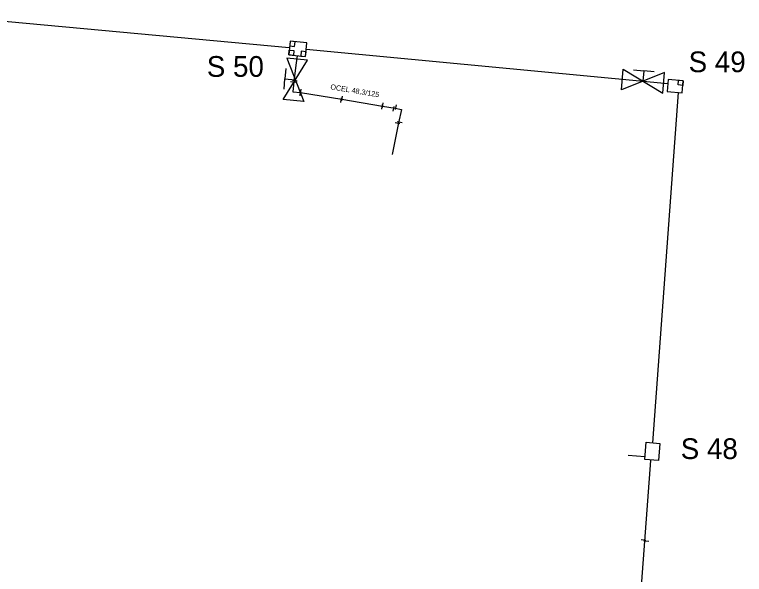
# Model space of a CAD drawing. Extents: x -642943 to -623314, y -1138561 to -1113539.
# Drawn here: x -642450.6 to -642345.1, y -1114194.6 to -1114113.6 of the extents above; entities that cross this region are included whole.
import ezdxf

# ---------------------------------------------------------------- set-up
doc = ezdxf.new("R2010")
doc.units = 0
for name, color, linetype in [('horkovod armatury', 7, 'Continuous'), ('horkovod dimenze', 7, 'Continuous'), ('horkovod předisol', 7, 'Continuous'), ('horkovod sváry', 7, 'Continuous'), ('horkovod trasa', 7, 'Continuous'), ('horkovod zrušený', 7, 'Continuous'), ('horkovod číslo šachty', 7, 'Continuous'), ('horkovod šachty', 7, 'Continuous')]:
    doc.layers.add(name, color=color, linetype=linetype)

# ---------------------------------------------------------------- blocks, each defined once
blk = doc.blocks.new('SPH')
at = {"layer": 'horkovod sváry'}
blk.add_line((0, -0.035), (0, 0.035), dxfattribs=at)
blk = doc.blocks.new('SPH_1')
at = {"layer": 'horkovod sváry'}
blk.add_line((0, -0.035), (0, 0.035), dxfattribs=at)
blk = doc.blocks.new('SPH_2')
at = {"layer": 'horkovod sváry'}
blk.add_line((0, -0.035), (0, 0.035), dxfattribs=at)
blk = doc.blocks.new('POINT_DISPLAY')
blk.add_line((0, 0), (0, 0))
blk = doc.blocks.new('SCH_01_89')
at = {"layer": 'horkovod armatury'}
for p, q in [((10, 5), (-10, -5)), ((-10, -5), (-10, 5)), ((-10, 5), (10, -5)), ((-5, 5), (0, 5)), ((0, 5), (0, 0)), ((5, 5), (0, 5)), ((10, -5), (10, 5))]:
    blk.add_line(p, q, dxfattribs=at)
blk = doc.blocks.new('SCH_01_97')
at = {"layer": 'horkovod armatury'}
for p, q in [((10, 5), (-10, -5)), ((-10, -5), (-10, 5)), ((-10, 5), (10, -5)), ((-4.99, 5), (0, 5)), ((0, 5), (0, 0)), ((5, 4.99), (0, 5)), ((10, -5), (10, 5))]:
    blk.add_line(p, q, dxfattribs=at)

msp = doc.modelspace()

# ---------------------------------------------------------------- linework, layer by layer
at = {"layer": 'horkovod předisol'}
for points in [[(-642409.94, -1114120.94), (-642410.22, -1114123.29), (-642410.37, -1114124.77), (-642409.27, -1114124.89), (-642403.31, -1114125.86), (-642397.4, -1114126.84), (-642395.59, -1114127.13), (-642394.68, -1114127.32), (-642395.08, -1114129.25), (-642396.01, -1114133.82)], [(-642360.09, -1114252.49), (-642360, -1114250.39), (-642362.01, -1114250.24), (-642361.87, -1114248.11), (-642361.93, -1114248.1), (-642363.67, -1114247.94), (-642363.06, -1114237.43), (-642360.33, -1114201.42), (-642358.59, -1114178.1)]]:
    msp.add_lwpolyline(points, dxfattribs=at)
at = {"layer": 'horkovod trasa'}
for p, q in [((-642408.43, -1114118.6), (-642356.16, -1114123.56)), ((-642409.75, -1114119.57), (-642409.94, -1114120.94)), ((-642358.3, -1114175.54), (-642354.59, -1114124.87)), ((-642359.46, -1114177.54), (-642361.87, -1114177.38))]:
    msp.add_line(p, q, dxfattribs=at)
for points in [[(-642462.56, -1114113.61), (-642410.9, -1114118.39)], [(-642409.94, -1114120.94), (-642410.22, -1114123.29), (-642410.37, -1114124.77), (-642409.27, -1114124.89), (-642403.31, -1114125.86), (-642397.4, -1114126.84), (-642395.59, -1114127.13), (-642394.68, -1114127.32), (-642395.08, -1114129.25), (-642396.01, -1114133.82)], [(-642360.09, -1114252.49), (-642360, -1114250.39), (-642362.01, -1114250.24), (-642361.87, -1114248.11), (-642361.93, -1114248.1), (-642363.67, -1114247.94), (-642363.06, -1114237.43), (-642360.33, -1114201.42), (-642358.59, -1114178.1)]]:
    msp.add_lwpolyline(points, dxfattribs=at)
at = {"layer": 'horkovod zrušený'}
msp.add_lwpolyline([(-642359.49, -1114177.94), (-642359.3, -1114175.46), (-642357.31, -1114175.62), (-642357.51, -1114178.1), (-642359.49, -1114177.94)], dxfattribs=at)
at = {"layer": 'horkovod šachty'}
for p, q in [((-642410.76, -1114117.46), (-642410.83, -1114118.15)), ((-642410.83, -1114118.15), (-642410.13, -1114118.22)), ((-642410.06, -1114117.53), (-642410.76, -1114117.46)), ((-642410.13, -1114118.22), (-642410.06, -1114117.53)), ((-642410.97, -1114119.45), (-642410.91, -1114118.75)), ((-642410.91, -1114118.75), (-642410.21, -1114118.82)), ((-642410.21, -1114118.82), (-642410.28, -1114119.51)), ((-642409.17, -1114118.92), (-642409.24, -1114119.62)), ((-642408.47, -1114118.99), (-642409.17, -1114118.92)), ((-642408.55, -1114119.69), (-642408.47, -1114118.99)), ((-642410.27, -1114119.51), (-642410.97, -1114119.44)), ((-642409.24, -1114119.62), (-642408.55, -1114119.69)), ((-642354.65, -1114123.78), (-642354.6, -1114123.13)), ((-642353.95, -1114123.19), (-642354.6, -1114123.13)), ((-642353.95, -1114123.19), (-642354, -1114123.84)), ((-642354, -1114123.84), (-642354.65, -1114123.78))]:
    msp.add_line(p, q, dxfattribs=at)
for points in [[(-642408.55, -1114119.69), (-642408.35, -1114117.7), (-642410.77, -1114117.45), (-642410.97, -1114119.44), (-642408.55, -1114119.69)], [(-642354.06, -1114124.92), (-642353.91, -1114123.18), (-642356.1, -1114123), (-642356.25, -1114124.74), (-642354.06, -1114124.92)]]:
    msp.add_lwpolyline(points, dxfattribs=at)

# ---------------------------------------------------------------- block references
at = {"layer": 'horkovod armatury'}
for name, p, xscale, yscale, rotation in [('SCH_01_97', (-642410.02, -1114123.03), 0.3000544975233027, 0.30005449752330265, 84.79108050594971), ('SCH_01_89', (-642359.75, -1114123.24), 0.2999799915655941, 0.29997999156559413, -4.844150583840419)]:
    msp.add_blockref(name, p, dxfattribs=dict(at, xscale=xscale, yscale=yscale, rotation=rotation))
at = {"layer": 'horkovod sváry'}
for name, p, xscale, yscale, rotation in [('SPH_2', (-642410.36, -1114123.37), 10.000016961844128, 10.000016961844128, 82.77448017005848), ('SPH_2', (-642410.08, -1114123.2), 9.999991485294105, 9.999991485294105, 83.8626955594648), ('SPH_1', (-642409.22, -1114124.74), 10.000008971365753, 10.000008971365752, -9.167784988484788), ('SPH', (-642409.3, -1114125.02), 9.99999075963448, 9.999990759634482, -6.515000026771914), ('SPH_2', (-642403.26, -1114125.73), 9.999997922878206, 9.999997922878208, -7.544342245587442), ('SPH_2', (-642403.39, -1114125.99), 10.00000224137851, 10.000002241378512, -8.277294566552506), ('SPH_1', (-642397.44, -1114126.96), 9.999998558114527, 9.999998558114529, -8.085918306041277), ('SPH_1', (-642397.36, -1114126.72), 10.000006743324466, 10.00000674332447, -10.1640503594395), ('SPH_2', (-642395.8, -1114127.23), 9.999989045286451, 9.999989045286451, -9.873624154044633), ('SPH_1', (-642395.48, -1114127.01), 10.000001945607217, 10.000001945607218, -11.854483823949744), ('SPH_1', (-642395.24, -1114129.32), 10.000004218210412, 10.000004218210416, 77.37890570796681), ('SPH_2', (-642394.93, -1114129.17), 9.999992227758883, 9.99999222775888, 77.89512440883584), ('SPH', (-642359.66, -1114189.61), 10.000005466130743, 10.00000546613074, 83.40712729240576), ('SPH', (-642359.26, -1114189.78), 10.000009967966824, 10.000009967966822, 85.61987501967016)]:
    msp.add_blockref(name, p, dxfattribs=dict(at, xscale=xscale, yscale=yscale, rotation=rotation))
at = {"layer": 'horkovod šachty'}
for p in [(-642410.44, -1114117.84), (-642410.59, -1114119.13), (-642408.86, -1114119.31), (-642354.3, -1114123.49)]:
    msp.add_blockref('POINT_DISPLAY', p, dxfattribs=at)

# ---------------------------------------------------------------- texts
at = {"layer": 'horkovod dimenze'}
msp.add_text('OCEL 48,3/125', height=0.75, rotation=350.5689, dxfattribs=at).set_placement((-642404.99, -1114124.4))
at = {"layer": 'horkovod číslo šachty'}
for s, p in [('S 49', (-642353.14, -1114121.94)), ('S 50', (-642422.82, -1114122.61)), ('S 48', (-642354.28, -1114177.88))]:
    msp.add_text(s, height=3, dxfattribs=at).set_placement(p)

doc.saveas('drawing.dxf')
